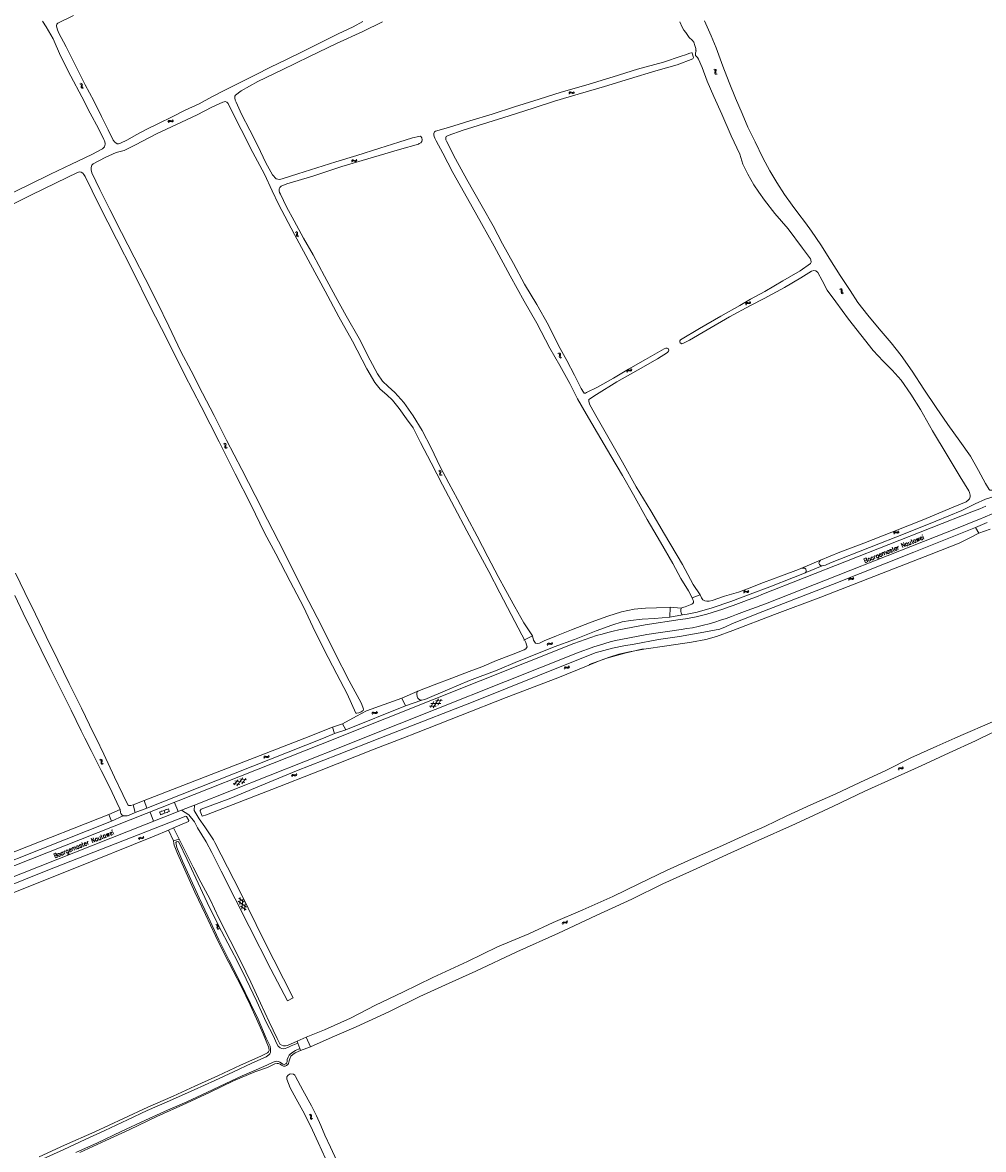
# Model space of a CAD drawing. Header units: metres. Extents: x 189705 to 199106, y 581686 to 588448.
# Tile 329 of 555: x 193495 to 193929, y 586314 to 586824. Entities that reach past the tile are written whole.
import ezdxf

# ---------------------------------------------------------------- set-up
doc = ezdxf.new("R2010")
doc.units = ezdxf.units.M
doc.layers.add('B-WA-OG-GBKN-G', color=7, linetype='Continuous', lineweight=18)
doc.styles.add('Style-STANDARD', font='STANDARD.shx')

msp = doc.modelspace()

# ---------------------------------------------------------------- linework, layer by layer
at = {"layer": 'B-WA-OG-GBKN-G'}
for p, q in [((193807.462, 586802.68), (193807.826, 586802.496)), ((193807.826, 586802.496), (193808.045, 586802.252)), ((193807.951, 586801.53), (193807.828, 586801.141)), ((193807.828, 586801.141), (193807.849, 586800.812)), ((193807.849, 586800.812), (193808.075, 586800.562)), ((193807.919, 586802.873), (193808.284, 586802.692)), ((193808.069, 586801.927), (193807.951, 586801.53)), ((193808.045, 586802.252), (193808.069, 586801.927)), ((193808.075, 586800.562), (193808.441, 586800.379)), ((193808.284, 586802.692), (193808.506, 586802.45)), ((193808.408, 586801.724), (193808.288, 586801.334)), ((193808.288, 586801.334), (193808.308, 586801.006)), ((193808.308, 586801.006), (193808.533, 586800.755)), ((193808.53, 586802.113), (193808.408, 586801.724)), ((193808.506, 586802.45), (193808.53, 586802.113)), ((193808.533, 586800.755), (193808.898, 586800.572)), ((193520.523, 586796.219), (193520.904, 586796.074)), ((193520.904, 586796.074), (193521.148, 586795.854)), ((193520.958, 586796.458), (193521.34, 586796.316)), ((193521.128, 586795.125), (193521.046, 586794.726)), ((193521.046, 586794.726), (193521.101, 586794.401)), ((193521.101, 586794.401), (193521.351, 586794.176)), ((193521.205, 586795.533), (193521.128, 586795.125)), ((193521.148, 586795.854), (193521.205, 586795.533)), ((193521.34, 586796.316), (193521.585, 586796.099)), ((193521.351, 586794.176), (193521.734, 586794.032)), ((193521.563, 586795.366), (193521.483, 586794.966)), ((193521.483, 586794.966), (193521.538, 586794.641)), ((193521.538, 586794.641), (193521.787, 586794.415)), ((193521.644, 586795.765), (193521.563, 586795.366)), ((193521.585, 586796.099), (193521.644, 586795.765)), ((193521.787, 586794.415), (193522.169, 586794.271)), ((193741.793, 586791.965), (193741.999, 586792.317)), ((193741.953, 586791.495), (193742.161, 586791.845)), ((193741.999, 586792.317), (193742.255, 586792.52)), ((193742.161, 586791.845), (193742.42, 586792.047)), ((193742.255, 586792.52), (193742.594, 586792.52)), ((193742.42, 586792.047), (193742.746, 586792.048)), ((193742.594, 586792.52), (193742.973, 586792.372)), ((193742.746, 586792.048), (193743.135, 586791.902)), ((193742.973, 586792.372), (193743.353, 586792.224)), ((193743.135, 586791.902), (193743.514, 586791.752)), ((193743.353, 586792.224), (193743.682, 586792.222)), ((193743.514, 586791.752), (193743.843, 586791.749)), ((193743.682, 586792.222), (193743.948, 586792.428)), ((193743.843, 586791.749), (193744.108, 586791.958)), ((193743.948, 586792.428), (193744.156, 586792.78)), ((193744.108, 586791.958), (193744.316, 586792.31)), ((193560.401, 586778.932), (193560.552, 586779.311)), ((193560.552, 586779.311), (193560.775, 586779.55)), ((193560.629, 586778.491), (193560.783, 586778.869)), ((193560.775, 586779.55), (193561.11, 586779.601)), ((193560.783, 586778.869), (193561.009, 586779.107)), ((193561.009, 586779.107), (193561.331, 586779.157)), ((193561.11, 586779.601), (193561.506, 586779.511)), ((193561.331, 586779.157), (193561.737, 586779.071)), ((193561.506, 586779.511), (193561.905, 586779.421)), ((193561.737, 586779.071), (193562.134, 586778.978)), ((193561.905, 586779.421), (193562.231, 586779.468)), ((193562.134, 586778.978), (193562.46, 586779.025)), ((193562.231, 586779.468), (193562.463, 586779.712)), ((193562.46, 586779.025), (193562.691, 586779.271)), ((193562.463, 586779.712), (193562.616, 586780.091)), ((193562.691, 586779.271), (193562.845, 586779.65)), ((193643.388, 586761.187), (193643.586, 586761.543)), ((193643.558, 586760.721), (193643.759, 586761.075)), ((193643.586, 586761.543), (193643.837, 586761.752)), ((193643.759, 586761.075), (193644.013, 586761.283)), ((193643.837, 586761.752), (193644.176, 586761.76)), ((193644.013, 586761.283), (193644.339, 586761.291)), ((193644.176, 586761.76), (193644.558, 586761.62)), ((193644.339, 586761.291), (193644.731, 586761.155)), ((193644.558, 586761.62), (193644.942, 586761.481)), ((193644.731, 586761.155), (193645.113, 586761.013)), ((193644.942, 586761.481), (193645.271, 586761.486)), ((193645.113, 586761.013), (193645.442, 586761.018)), ((193645.271, 586761.486), (193645.532, 586761.698)), ((193645.442, 586761.018), (193645.703, 586761.232)), ((193645.532, 586761.698), (193645.732, 586762.055)), ((193645.703, 586761.232), (193645.903, 586761.588)), ((193617.929, 586729.062), (193618.317, 586728.936)), ((193618.317, 586728.936), (193618.571, 586728.729)), ((193618.352, 586729.322), (193618.74, 586729.199)), ((193618.588, 586728), (193618.526, 586727.597)), ((193618.526, 586727.597), (193618.596, 586727.275)), ((193618.571, 586728.729), (193618.644, 586728.411)), ((193618.644, 586728.411), (193618.588, 586728)), ((193618.596, 586727.275), (193618.858, 586727.063)), ((193618.74, 586729.199), (193618.996, 586728.995)), ((193618.858, 586727.063), (193619.247, 586726.938)), ((193619.01, 586728.262), (193618.95, 586727.858)), ((193618.95, 586727.858), (193619.021, 586727.537)), ((193618.996, 586728.995), (193619.071, 586728.664)), ((193619.071, 586728.664), (193619.01, 586728.262)), ((193619.021, 586727.537), (193619.281, 586727.323)), ((193619.281, 586727.323), (193619.67, 586727.198)), ((193864.39, 586703.198), (193864.785, 586703.1)), ((193864.785, 586703.1), (193865.054, 586702.911)), ((193864.793, 586703.488), (193865.189, 586703.393)), ((193865.054, 586702.911), (193865.149, 586702.6)), ((193865.122, 586702.186), (193865.088, 586701.779)), ((193865.088, 586701.779), (193865.182, 586701.463)), ((193865.149, 586702.6), (193865.122, 586702.186)), ((193865.182, 586701.463), (193865.458, 586701.27)), ((193865.189, 586703.393), (193865.458, 586703.207)), ((193865.458, 586703.207), (193865.557, 586702.882)), ((193865.458, 586701.27), (193865.855, 586701.173)), ((193865.525, 586702.477), (193865.494, 586702.07)), ((193865.494, 586702.07), (193865.587, 586701.754)), ((193865.557, 586702.882), (193865.525, 586702.477)), ((193865.587, 586701.754), (193865.861, 586701.559)), ((193865.861, 586701.559), (193866.258, 586701.462)), ((193821.749, 586696.469), (193821.865, 586696.859)), ((193821.865, 586696.859), (193822.065, 586697.118)), ((193822.017, 586696.05), (193822.136, 586696.44)), ((193822.065, 586697.118), (193822.394, 586697.2)), ((193822.136, 586696.44), (193822.339, 586696.698)), ((193822.339, 586696.698), (193822.655, 586696.777)), ((193822.394, 586697.2), (193822.797, 586697.146)), ((193822.655, 586696.777), (193823.067, 586696.729)), ((193822.797, 586697.146), (193823.202, 586697.094)), ((193823.067, 586696.729), (193823.471, 586696.674)), ((193823.202, 586697.094), (193823.522, 586697.17)), ((193823.471, 586696.674), (193823.791, 586696.75)), ((193823.522, 586697.17), (193823.731, 586697.434)), ((193823.731, 586697.434), (193823.849, 586697.826)), ((193823.791, 586696.75), (193823.999, 586697.016)), ((193823.999, 586697.016), (193824.117, 586697.408)), ((193736.915, 586674.088), (193737.302, 586673.959)), ((193737.302, 586673.959), (193737.554, 586673.749)), ((193737.341, 586674.345), (193737.728, 586674.218)), ((193737.565, 586673.02), (193737.499, 586672.617)), ((193737.499, 586672.617), (193737.567, 586672.295)), ((193737.554, 586673.749), (193737.625, 586673.431)), ((193737.625, 586673.431), (193737.565, 586673.02)), ((193737.567, 586672.295), (193737.826, 586672.08)), ((193737.728, 586674.218), (193737.981, 586674.011)), ((193737.826, 586672.08), (193738.215, 586671.952)), ((193737.989, 586673.278), (193737.926, 586672.875)), ((193737.926, 586672.875), (193737.994, 586672.553)), ((193737.981, 586674.011), (193738.054, 586673.68)), ((193738.054, 586673.68), (193737.989, 586673.278)), ((193737.994, 586672.553), (193738.252, 586672.337)), ((193738.252, 586672.337), (193738.64, 586672.209)), ((193767.958, 586665.981), (193768.085, 586666.368)), ((193768.085, 586666.368), (193768.292, 586666.621)), ((193768.214, 586665.555), (193768.343, 586665.941)), ((193768.292, 586666.621), (193768.623, 586666.693)), ((193768.343, 586665.941), (193768.553, 586666.194)), ((193768.553, 586666.194), (193768.872, 586666.264)), ((193768.623, 586666.693), (193769.024, 586666.628)), ((193768.872, 586666.264), (193769.282, 586666.204)), ((193769.024, 586666.628), (193769.428, 586666.565)), ((193769.282, 586666.204), (193769.685, 586666.137)), ((193769.428, 586666.565), (193769.75, 586666.632)), ((193769.685, 586666.137), (193770.007, 586666.205)), ((193769.75, 586666.632), (193769.966, 586666.89)), ((193769.966, 586666.89), (193770.095, 586667.278)), ((193770.007, 586666.205), (193770.222, 586666.464)), ((193770.222, 586666.464), (193770.351, 586666.853)), ((193585.54, 586633.281), (193585.926, 586633.151)), ((193585.926, 586633.151), (193586.178, 586632.941)), ((193585.966, 586633.537), (193586.353, 586633.41)), ((193586.187, 586632.212), (193586.12, 586631.809)), ((193586.12, 586631.809), (193586.187, 586631.487)), ((193586.178, 586632.941), (193586.248, 586632.622)), ((193586.248, 586632.622), (193586.187, 586632.212)), ((193586.187, 586631.487), (193586.446, 586631.272)), ((193586.353, 586633.41), (193586.606, 586633.202)), ((193586.446, 586631.272), (193586.834, 586631.143)), ((193586.612, 586632.469), (193586.548, 586632.066)), ((193586.548, 586632.066), (193586.615, 586631.744)), ((193586.606, 586633.202), (193586.677, 586632.871)), ((193586.677, 586632.871), (193586.612, 586632.469)), ((193586.615, 586631.744), (193586.872, 586631.527)), ((193586.872, 586631.527), (193587.26, 586631.398)), ((193682.864, 586621.065), (193683.24, 586620.908)), ((193683.24, 586620.908), (193683.477, 586620.681)), ((193683.307, 586621.29), (193683.684, 586621.136)), ((193683.435, 586619.953), (193683.34, 586619.556)), ((193683.34, 586619.556), (193683.384, 586619.23)), ((193683.524, 586620.358), (193683.435, 586619.953)), ((193683.477, 586620.681), (193683.524, 586620.358)), ((193683.684, 586621.136), (193683.922, 586620.911)), ((193683.877, 586620.18), (193683.784, 586619.782)), ((193683.784, 586619.782), (193683.828, 586619.456)), ((193683.97, 586620.576), (193683.877, 586620.18)), ((193683.922, 586620.911), (193683.97, 586620.576)), ((193683.384, 586619.23), (193683.627, 586618.997)), ((193683.627, 586618.997), (193684.005, 586618.841)), ((193683.828, 586619.456), (193684.07, 586619.222)), ((193684.07, 586619.222), (193684.448, 586619.066)), ((193888.792, 586592.801), (193888.956, 586593.174)), ((193888.956, 586593.174), (193889.187, 586593.406)), ((193889.006, 586592.353), (193889.172, 586592.724)), ((193889.172, 586592.724), (193889.406, 586592.955)), ((193889.187, 586593.406), (193889.523, 586593.445)), ((193889.406, 586592.955), (193889.73, 586592.994)), ((193889.523, 586593.445), (193889.917, 586593.342)), ((193889.73, 586592.994), (193890.132, 586592.894)), ((193889.917, 586593.342), (193890.312, 586593.239)), ((193890.132, 586592.894), (193890.526, 586592.789)), ((193890.312, 586593.239), (193890.639, 586593.275)), ((193890.526, 586592.789), (193890.854, 586592.824)), ((193890.639, 586593.275), (193890.879, 586593.51)), ((193890.854, 586592.824), (193891.093, 586593.062)), ((193890.879, 586593.51), (193891.045, 586593.884)), ((193891.093, 586593.062), (193891.259, 586593.436)), ((193868.399, 586571.807), (193868.563, 586572.18)), ((193868.563, 586572.18), (193868.794, 586572.411)), ((193868.611, 586571.358), (193868.779, 586571.73)), ((193868.779, 586571.73), (193869.012, 586571.96)), ((193868.794, 586572.411), (193869.131, 586572.45)), ((193869.012, 586571.96), (193869.336, 586571.999)), ((193869.131, 586572.45), (193869.524, 586572.346)), ((193869.336, 586571.999), (193869.739, 586571.898)), ((193869.524, 586572.346), (193869.919, 586572.243)), ((193869.739, 586571.898), (193870.133, 586571.792)), ((193869.919, 586572.243), (193870.246, 586572.278)), ((193870.133, 586571.792), (193870.46, 586571.828)), ((193870.246, 586572.278), (193870.487, 586572.514)), ((193870.46, 586571.828), (193870.7, 586572.065)), ((193870.487, 586572.514), (193870.653, 586572.887)), ((193870.7, 586572.065), (193870.866, 586572.438)), ((193820.82, 586566.022), (193821, 586566.388)), ((193821, 586566.388), (193821.24, 586566.61)), ((193821.014, 586565.565), (193821.196, 586565.929)), ((193821.196, 586565.929), (193821.439, 586566.15)), ((193821.24, 586566.61), (193821.578, 586566.635)), ((193821.439, 586566.15), (193821.765, 586566.175)), ((193821.578, 586566.635), (193821.967, 586566.514)), ((193821.765, 586566.175), (193822.163, 586566.058)), ((193821.967, 586566.514), (193822.357, 586566.394)), ((193822.163, 586566.058), (193822.552, 586565.935)), ((193822.357, 586566.394), (193822.686, 586566.416)), ((193822.552, 586565.935), (193822.88, 586565.957)), ((193822.686, 586566.416), (193822.936, 586566.641)), ((193822.88, 586565.957), (193823.13, 586566.184)), ((193822.936, 586566.641), (193823.117, 586567.007)), ((193823.13, 586566.184), (193823.311, 586566.55)), ((193732.403, 586543.003), (193732.74, 586543.033)), ((193732.74, 586543.033), (193733.13, 586542.918)), ((193733.85, 586542.83), (193734.097, 586543.058)), ((193734.097, 586543.058), (193734.274, 586543.427)), ((193731.99, 586542.41), (193732.165, 586542.778)), ((193732.165, 586542.778), (193732.403, 586543.003)), ((193732.191, 586541.955), (193732.368, 586542.322)), ((193732.368, 586542.322), (193732.608, 586542.546)), ((193732.608, 586542.546), (193732.933, 586542.575)), ((193732.933, 586542.575), (193733.333, 586542.464)), ((193733.13, 586542.918), (193733.522, 586542.803)), ((193733.333, 586542.464), (193733.723, 586542.347)), ((193733.522, 586542.803), (193733.85, 586542.83)), ((193733.723, 586542.347), (193734.052, 586542.373)), ((193734.052, 586542.373), (193734.298, 586542.604)), ((193734.298, 586542.604), (193734.474, 586542.972)), ((193739.641, 586531.647), (193739.809, 586532.018)), ((193739.809, 586532.018), (193740.043, 586532.247)), ((193739.849, 586531.196), (193740.02, 586531.566)), ((193740.02, 586531.566), (193740.256, 586531.794)), ((193740.043, 586532.247), (193740.38, 586532.283)), ((193740.256, 586531.794), (193740.58, 586531.829)), ((193740.38, 586532.283), (193740.772, 586532.175)), ((193740.58, 586531.829), (193740.982, 586531.725)), ((193740.772, 586532.175), (193741.166, 586532.068)), ((193740.982, 586531.725), (193741.375, 586531.615)), ((193741.166, 586532.068), (193741.493, 586532.099)), ((193741.375, 586531.615), (193741.702, 586531.647)), ((193741.493, 586532.099), (193741.736, 586532.332)), ((193741.702, 586531.647), (193741.945, 586531.881)), ((193741.736, 586532.332), (193741.906, 586532.704)), ((193741.945, 586531.881), (193742.115, 586532.253)), ((193680.488, 586513.753), (193682.784, 586517.736)), ((193682.585, 586514.965), (193684.109, 586517.608)), ((193681.835, 586514.532), (193678.785, 586514.53)), ((193679.162, 586513.879), (193680.685, 586516.522)), ((193683.935, 586515.746), (193679.339, 586515.743)), ((193684.486, 586516.957), (193681.433, 586516.954)), ((193652.714, 586511.091), (193652.878, 586511.464)), ((193652.878, 586511.464), (193653.109, 586511.695)), ((193652.926, 586510.642), (193653.094, 586511.014)), ((193653.094, 586511.014), (193653.327, 586511.244)), ((193653.109, 586511.695), (193653.446, 586511.734)), ((193653.327, 586511.244), (193653.651, 586511.283)), ((193653.446, 586511.734), (193653.839, 586511.63)), ((193653.651, 586511.283), (193654.054, 586511.182)), ((193653.839, 586511.63), (193654.234, 586511.527)), ((193654.054, 586511.182), (193654.448, 586511.076)), ((193654.234, 586511.527), (193654.561, 586511.562)), ((193654.448, 586511.076), (193654.775, 586511.112)), ((193654.561, 586511.562), (193654.802, 586511.798)), ((193654.775, 586511.112), (193655.015, 586511.349)), ((193654.802, 586511.798), (193654.968, 586512.171)), ((193655.015, 586511.349), (193655.181, 586511.722)), ((193605.822, 586491.868), (193606.006, 586492.233)), ((193529.471, 586490.22), (193529.861, 586490.102)), ((193529.861, 586490.102), (193530.119, 586489.899)), ((193529.888, 586490.488), (193530.279, 586490.373)), ((193530.151, 586489.171), (193530.096, 586488.767)), ((193530.096, 586488.767), (193530.173, 586488.447)), ((193530.119, 586489.899), (193530.199, 586489.583)), ((193530.199, 586489.583), (193530.151, 586489.171)), ((193530.173, 586488.447), (193530.439, 586488.239)), ((193530.279, 586490.373), (193530.538, 586490.173)), ((193530.439, 586488.239), (193530.831, 586488.122)), ((193530.567, 586489.441), (193530.516, 586489.036)), ((193530.516, 586489.036), (193530.593, 586488.716)), ((193530.538, 586490.173), (193530.62, 586489.845)), ((193530.62, 586489.845), (193530.567, 586489.441)), ((193530.593, 586488.716), (193530.857, 586488.508)), ((193530.857, 586488.508), (193531.248, 586488.391)), ((193603.704, 586491.257), (193603.885, 586491.622)), ((193603.885, 586491.622), (193604.127, 586491.843)), ((193603.896, 586490.799), (193604.08, 586491.163)), ((193604.08, 586491.163), (193604.324, 586491.382)), ((193604.127, 586491.843), (193604.465, 586491.867)), ((193604.324, 586491.382), (193604.649, 586491.406)), ((193604.465, 586491.867), (193604.853, 586491.745)), ((193604.649, 586491.406), (193605.047, 586491.287)), ((193604.853, 586491.745), (193605.243, 586491.623)), ((193605.047, 586491.287), (193605.436, 586491.163)), ((193605.243, 586491.623), (193605.571, 586491.643)), ((193605.436, 586491.163), (193605.764, 586491.184)), ((193605.571, 586491.643), (193605.822, 586491.868)), ((193605.764, 586491.184), (193606.015, 586491.409)), ((193606.015, 586491.409), (193606.198, 586491.775)), ((193892.881, 586486.801), (193893.015, 586487.187)), ((193591.511, 586478.47), (193594.341, 586482.093)), ((193616.234, 586482.936), (193616.406, 586483.305)), ((193616.406, 586483.305), (193616.643, 586483.531)), ((193616.436, 586482.482), (193616.612, 586482.85)), ((193616.612, 586482.85), (193616.851, 586483.075)), ((193616.643, 586483.531), (193616.98, 586483.563)), ((193616.851, 586483.075), (193617.175, 586483.106)), ((193616.98, 586483.563), (193617.371, 586483.45)), ((193617.175, 586483.106), (193617.576, 586482.997)), ((193617.371, 586483.45), (193617.764, 586483.337)), ((193617.576, 586482.997), (193617.967, 586482.882)), ((193617.764, 586483.337), (193618.091, 586483.365)), ((193617.967, 586482.882), (193618.295, 586482.91)), ((193618.091, 586483.365), (193618.337, 586483.595)), ((193618.295, 586482.91), (193618.54, 586483.142)), ((193618.337, 586483.595), (193618.512, 586483.965)), ((193618.54, 586483.142), (193618.715, 586483.512)), ((193890.862, 586485.917), (193890.993, 586486.302)), ((193890.993, 586486.302), (193891.204, 586486.553)), ((193891.112, 586485.488), (193891.247, 586485.872)), ((193891.204, 586486.553), (193891.536, 586486.621)), ((193891.247, 586485.872), (193891.46, 586486.122)), ((193891.46, 586486.122), (193891.779, 586486.188)), ((193891.536, 586486.621), (193891.936, 586486.551)), ((193891.779, 586486.188), (193892.189, 586486.123)), ((193891.936, 586486.551), (193892.339, 586486.482)), ((193892.189, 586486.123), (193892.591, 586486.052)), ((193892.339, 586486.482), (193892.662, 586486.545)), ((193892.591, 586486.052), (193892.914, 586486.115)), ((193892.662, 586486.545), (193892.881, 586486.801)), ((193892.914, 586486.115), (193893.132, 586486.372)), ((193893.132, 586486.372), (193893.265, 586486.758)), ((193592.954, 586479.053), (193589.933, 586479.478)), ((193590.216, 586478.78), (193592.093, 586481.184)), ((193595.203, 586479.962), (193590.652, 586480.601)), ((193595.918, 586481.084), (193592.894, 586481.508)), ((193593.757, 586479.377), (193595.636, 586481.781)), ((193560.755, 586468.034), (193556.449, 586466.415)), ((193561.177, 586466.911), (193556.872, 586465.291)), ((193557.619, 586466.855), (193557.514, 586467.135)), ((193559.025, 586466.101), (193558.602, 586467.224)), ((193559.583, 586467.593), (193559.478, 586467.874)), ((193560.205, 586466.224), (193560.099, 586466.505)), ((193560.99, 586466.84), (193560.568, 586467.963)), ((193557.059, 586465.362), (193556.637, 586466.485)), ((193558.054, 586465.415), (193557.948, 586465.696)), ((193547.068, 586454.424), (193547.214, 586454.804)), ((193547.214, 586454.804), (193547.434, 586455.046)), ((193547.302, 586453.986), (193547.451, 586454.365)), ((193547.434, 586455.046), (193547.769, 586455.101)), ((193547.451, 586454.365), (193547.674, 586454.606)), ((193547.674, 586454.606), (193547.995, 586454.659)), ((193547.769, 586455.101), (193548.166, 586455.016)), ((193547.995, 586454.659), (193548.402, 586454.578)), ((193548.166, 586455.016), (193548.566, 586454.931)), ((193548.402, 586454.578), (193548.801, 586454.491)), ((193548.566, 586454.931), (193548.891, 586454.982)), ((193548.801, 586454.491), (193549.126, 586454.542)), ((193548.891, 586454.982), (193549.12, 586455.228)), ((193549.12, 586455.228), (193549.269, 586455.609)), ((193549.126, 586454.542), (193549.354, 586454.79)), ((193549.354, 586454.79), (193549.503, 586455.171)), ((193592.193, 586426.166), (193595.968, 586423.542)), ((193592.43, 586427.477), (193594.935, 586425.736)), ((193592.856, 586424.758), (193593.112, 586427.798)), ((193593.888, 586422.563), (193594.273, 586427.143)), ((193593.224, 586423.975), (193595.728, 586422.232)), ((193595.048, 586421.912), (193595.303, 586424.955)), ((193582.021, 586415.598), (193582.401, 586415.45)), ((193582.458, 586415.834), (193582.838, 586415.689)), ((193582.838, 586415.689), (193583.082, 586415.471)), ((193738.865, 586416.13), (193739.003, 586416.514)), ((193739.003, 586416.514), (193739.217, 586416.761)), ((193739.11, 586415.698), (193739.25, 586416.081)), ((193739.217, 586416.761), (193739.549, 586416.825)), ((193739.25, 586416.081), (193739.466, 586416.327)), ((193739.466, 586416.327), (193739.787, 586416.389)), ((193739.549, 586416.825), (193739.949, 586416.749)), ((193739.787, 586416.389), (193740.195, 586416.317)), ((193739.949, 586416.749), (193740.351, 586416.674)), ((193740.195, 586416.317), (193740.596, 586416.24)), ((193740.351, 586416.674), (193740.674, 586416.733)), ((193740.596, 586416.24), (193740.92, 586416.299)), ((193740.674, 586416.733), (193740.898, 586416.985)), ((193740.898, 586416.985), (193741.037, 586417.369)), ((193740.92, 586416.299), (193741.142, 586416.552)), ((193741.142, 586416.552), (193741.281, 586416.937)), ((193582.401, 586415.45), (193582.643, 586415.229)), ((193582.619, 586414.5), (193582.534, 586414.101)), ((193582.534, 586414.101), (193582.587, 586413.776)), ((193582.587, 586413.776), (193582.836, 586413.55)), ((193582.698, 586414.908), (193582.619, 586414.5)), ((193582.643, 586415.229), (193582.698, 586414.908)), ((193582.836, 586413.55), (193583.218, 586413.403)), ((193583.055, 586414.739), (193582.973, 586414.339)), ((193582.973, 586414.339), (193583.026, 586414.014)), ((193583.026, 586414.014), (193583.273, 586413.786)), ((193583.139, 586415.137), (193583.055, 586414.739)), ((193583.082, 586415.471), (193583.139, 586415.137)), ((193583.273, 586413.786), (193583.655, 586413.64)), ((193624.282, 586329.552), (193624.665, 586329.413)), ((193624.665, 586329.413), (193624.912, 586329.197)), ((193624.713, 586329.798), (193625.097, 586329.662)), ((193624.974, 586328.877), (193624.904, 586328.468)), ((193624.912, 586329.197), (193624.974, 586328.877)), ((193625.097, 586329.662), (193625.345, 586329.448)), ((193625.409, 586329.116), (193625.335, 586328.716)), ((193625.345, 586329.448), (193625.409, 586329.116)), ((193624.904, 586328.468), (193624.828, 586328.067)), ((193624.828, 586328.067), (193624.888, 586327.744)), ((193624.888, 586327.744), (193625.142, 586327.522)), ((193625.142, 586327.522), (193625.527, 586327.384)), ((193625.335, 586328.716), (193625.262, 586328.314)), ((193625.262, 586328.314), (193625.321, 586327.99)), ((193625.321, 586327.99), (193625.574, 586327.768)), ((193625.574, 586327.768), (193625.959, 586327.63))]:
    msp.add_line(p, q, dxfattribs=at)
at = {"layer": 'B-WA-OG-GBKN-G', "flags": 128}
for points in [[(193487.446, 586745.593), (193497.711, 586750.566), (193507.2, 586755.283), (193516.747, 586759.798), (193525.975, 586764.217), (193530.723, 586766.751), (193531.37, 586767.301), (193531.717, 586767.722), (193531.93, 586768.801), (193531.914, 586769.367), (193531.704, 586770.318), (193531.388, 586770.964), (193528.939, 586775.914), (193525.128, 586782.946), (193521.35, 586790.238), (193516.484, 586799.728), (193511.72, 586808.879), (193508.406, 586816.495), (193505.224, 586821.949), (193503.584, 586824.514)], [(193517.611, 586827.062), (193510.6, 586823.68), (193510.058, 586823.188), (193509.963, 586822.473), (193510.236, 586821.034), (193510.827, 586819.469), (193514.355, 586812.933), (193518.556, 586804.474), (193522.919, 586795.715), (193526.82, 586788.501), (193530.345, 586781.366), (193533.322, 586775.366), (193535.648, 586770.709), (193536.366, 586769.84)], [(193536.366, 586769.84), (193536.852, 586769.474), (193537.462, 586769.074), (193537.957, 586769.078), (193538.869, 586769.34), (193541.816, 586770.731), (193546.279, 586773.267), (193550.583, 586775.452), (193556.394, 586778.358), (193562.01, 586781.096), (193568.121, 586784.19), (193574.492, 586787.191), (193580.31, 586790.273), (193586.448, 586793.464), (193593.107, 586796.855), (193600.072, 586800.237), (193606.849, 586803.737), (193614.081, 586807.17), (193621.118, 586810.721), (193629.01, 586814.652), (193637.482, 586818.86), (193644.211, 586822.016), (193648.569, 586824.356)], [(193657.547, 586824.261), (193648.652, 586819.906), (193636.647, 586814.368), (193624.42, 586808.571), (193612.035, 586802.463), (193601.105, 586797.193), (193593.473, 586793.04), (193590.978, 586791.107), (193590.677, 586790.666), (193590.64, 586789.788), (193590.843, 586788.791), (193591.229, 586787.898), (193593.721, 586782.525), (193597.46, 586775.265), (193600.991, 586768.065), (193604.65, 586760.39), (193607.656, 586755.001), (193609.397, 586753.132), (193610.079, 586752.953)], [(193799.176, 586809.035), (193799.087, 586809.503), (193799.201, 586810.186), (193799.407, 586811.063), (193799.375, 586811.207), (193799.262, 586812.118), (193798.814, 586813.565), (193798.424, 586815.05), (193797.635, 586816.01), (193796.261, 586817.181), (193795.615, 586818.121), (193794.756, 586819.479), (193793.805, 586820.544), (193793.135, 586821.901), (193792.119, 586824.3)], [(193803.194, 586824.702), (193806.187, 586817.843), (193808.484, 586812.497), (193811.547, 586804.154), (193814.459, 586796.762), (193817.281, 586789.741), (193820.286, 586782.687), (193822.905, 586776.617), (193826.093, 586769.88), (193829.558, 586762.681), (193832.842, 586756.829), (193835.928, 586751.467), (193839.397, 586746.012), (193842.882, 586741.297), (193845.405, 586737.84), (193848.923, 586733.209), (193851.685, 586729.426), (193855.859, 586723.358), (193859.998, 586716.758), (193864.659, 586709.461), (193869.213, 586702.586), (193872.643, 586697.223), (193877.084, 586691.504), (193882.225, 586685.283), (193887.65, 586678.872), (193892.227, 586673.166), (193897.189, 586666.062), (193902.555, 586658.009), (193908.12, 586649.598), (193913.345, 586641.961), (193918.72, 586634.363), (193923.676, 586627.655)], [(193797.669, 586563.466), (193795.941, 586566.734), (193792.518, 586572.194), (193788.934, 586579.049), (193783.3, 586588.731), (193777.331, 586598.955), (193771.133, 586610.137), (193766.054, 586618.873), (193760.775, 586627.819), (193754.806, 586638.108), (193749.597, 586646.76), (193745.766, 586653.597), (193742.234, 586660.576), (193737.712, 586668.744), (193733.201, 586676.475), (193727.329, 586687.785), (193721.548, 586697.872), (193715.214, 586709.34), (193708.102, 586722.732), (193702.243, 586732.968), (193695.921, 586744.268), (193689.264, 586756.089), (193684.732, 586764.777), (193681.805, 586770.426), (193681.231, 586771.554), (193680.916, 586772.278), (193680.764, 586773.17), (193680.767, 586773.664), (193681.017, 586774.392), (193681.416, 586774.696), (193687.371, 586776.482), (193697.086, 586779.409), (193707.166, 586782.503), (193717.221, 586785.708), (193728.428, 586789.245), (193738.385, 586792.438), (193749.507, 586795.644), (193761.887, 586799.338), (193772.977, 586802.753), (193784.625, 586805.976), (193792.596, 586808.748), (193794.648, 586809.35), (193796.545, 586810.037), (193797.294, 586810.229), (193797.593, 586810.162), (193797.773, 586809.667), (193798.165, 586808.624), (193798.26, 586808.064), (193797.951, 586807.506), (193790.905, 586804.787)], [(193868.437, 586689.711), (193862.667, 586697.447), (193858.736, 586702.768), (193856.451, 586707.133), (193854.461, 586710.809), (193853.652, 586711.488), (193852.744, 586711.661), (193851.581, 586711.367), (193846.797, 586708.428), (193839.365, 586703.968), (193830.295, 586699.009), (193824.051, 586695.832), (193814.534, 586690.66), (193804.401, 586684.795), (193796.409, 586680.175), (193793.421, 586678.563), (193792.953, 586678.545), (193792.271, 586678.913), (193792.065, 586679.291), (193792.094, 586679.857), (193792.33, 586680.285), (193800.943, 586685.41), (193810.632, 586691.024), (193819.276, 586695.914), (193824.091, 586698.695), (193830.533, 586702.192), (193838.667, 586706.948), (193846.516, 586711.523), (193851.164, 586714.787), (193851.453, 586715.48), (193851.353, 586716.448), (193851.155, 586716.988), (193847.527, 586721.865), (193841.08, 586730.533), (193835.099, 586737.485), (193830.341, 586743.504), (193827.844, 586747.139), (193825.504, 586750.397), (193822.874, 586755.348), (193820.547, 586759.842), (193819.189, 586764.338), (193815.358, 586772.684), (193811.084, 586782.38), (193807.389, 586790.465), (193804.416, 586797.422), (193802.162, 586803.594), (193800.508, 586807.304), (193799.985, 586808.068), (193799.454, 586808.695), (193799.176, 586809.035)], [(193790.905, 586804.787), (193781.223, 586802.062), (193769.352, 586798.502), (193758.007, 586794.913), (193746.091, 586791.516), (193735.392, 586788.301), (193725.65, 586785.218), (193714.827, 586781.711), (193705.17, 586778.719), (193694.066, 586775.168), (193687.21, 586772.749), (193686.33, 586772.356), (193686.093, 586771.928), (193686.205, 586770.821), (193686.475, 586770.208), (193690.536, 586762.231), (193695.605, 586752.871), (193702.612, 586740.612), (193707.521, 586731.954), (193711.861, 586723.735), (193716.802, 586714.85), (193721.689, 586705.562), (193727.266, 586696.335), (193732.64, 586686.927), (193737.144, 586677.803), (193740.859, 586671.006), (193744.425, 586664.378), (193747.467, 586658.326), (193748.473, 586656.538), (193748.83, 586656.211), (193749.337, 586656.209), (193749.767, 586656.389), (193754.75, 586658.909), (193762.056, 586662.901), (193768.895, 586666.967), (193776.497, 586671.416), (193782.884, 586675.022), (193785.023, 586676.15), (193785.799, 586676.472), (193786.339, 586676.463), (193786.813, 586676.324), (193787.077, 586675.678), (193786.97, 586675.21), (193786.493, 586674.608), (193781.989, 586671.682), (193773.195, 586666.74), (193763.611, 586661.224), (193754.332, 586655.608), (193750.937, 586653.275), (193750.855, 586652.495)], [(193721.755, 586544.483), (193720.609, 586546.691), (193715.742, 586556.025), (193710.635, 586565.724), (193705.646, 586575.449), (193700.861, 586584.321), (193695.657, 586593.91), (193690.119, 586604.379), (193684.618, 586614.705), (193679.552, 586624.56), (193674.697, 586633.751), (193671.3, 586640.469), (193668.418, 586644.601), (193665.051, 586649.25), (193661.985, 586652.941), (193659.453, 586655.399), (193656.427, 586657.951), (193653.969, 586660.93), (193650.401, 586667.161), (193643.863, 586679.645), (193637.651, 586690.775), (193631.565, 586702.3), (193624.916, 586714.506), (193617.602, 586728.015), (193610.401, 586741.642), (193607.535, 586747.745), (193604.129, 586755.302), (193598.822, 586765.107), (193593.543, 586775.438), (193590.108, 586782.293), (193587.595, 586787.328), (193587.045, 586787.929), (193586.259, 586788.193), (193585.751, 586788.104), (193585.23, 586787.918), (193580.306, 586785.554), (193573.569, 586782.164), (193564.283, 586777.758), (193555.186, 586773.534), (193545.625, 586768.642), (193540.537, 586766.064), (193536.915, 586765.099), (193532.037, 586762.767), (193526.48, 586759.931), (193525.898, 586759.309), (193525.614, 586758.36), (193525.647, 586757.183), (193525.999, 586755.867), (193529.476, 586748.348), (193534.117, 586739.289)], [(193610.079, 586752.953), (193610.834, 586752.943), (193612.058, 586753.113), (193619.2, 586755.447), (193627.704, 586758.177), (193636.435, 586760.933), (193645.799, 586763.809), (193656.251, 586767.129), (193664.923, 586769.794), (193671.12, 586771.69), (193673.947, 586772.36), (193674.513, 586772.442), (193674.974, 586772.179), (193675.284, 586771.787), (193675.423, 586770.856), (193675.218, 586770.09), (193674.824, 586769.454), (193674.107, 586769.106), (193673.839, 586768.938), (193665.245, 586766.403), (193653.446, 586762.927), (193639.151, 586758.688), (193625.897, 586754.458), (193614.155, 586750.878), (193611.638, 586749.79), (193611.07, 586749.259), (193610.748, 586748.617), (193610.712, 586747.817), (193610.935, 586746.976), (193611.335, 586746.213), (193614.066, 586740.559), (193617.504, 586734.186), (193621.734, 586726.338), (193626.044, 586718.751), (193631.28, 586709.116), (193636.181, 586699.873), (193641.038, 586691.112), (193646.87, 586680.934), (193651.857, 586671.051), (193655.191, 586664.854), (193657.42, 586661.642), (193660.076, 586659.118), (193663.101, 586656.423), (193667.068, 586651.921), (193671.417, 586645.829), (193675.406, 586639.245), (193679.506, 586631.353), (193683.662, 586622.868), (193687.556, 586615.348), (193691.406, 586608.225)], [(193521.12, 586756.137), (193520.347, 586756.304), (193519.513, 586756.106), (193509.802, 586751.345), (193498.383, 586745.817), (193486.311, 586739.818), (193473.907, 586733.684), (193462.849, 586728.942), (193457.055, 586726.413), (193444.87, 586721.087), (193434.564, 586716.373), (193425.784, 586711.988), (193425.026, 586711.384), (193424.849, 586710.811), (193424.981, 586709.5), (193425.278, 586708.47), (193425.575, 586707.589), (193426.69, 586705.624)], [(193534.117, 586739.289), (193539.331, 586728.958), (193545.145, 586717.648), (193550.037, 586708.067), (193555.568, 586697.396), (193560.824, 586686.427), (193566.274, 586674.963), (193570.838, 586666.209), (193576.053, 586656.125), (193581.248, 586646.009), (193586.829, 586634.889), (193593.76, 586621.616), (193599.786, 586609.856), (193605.498, 586598.846), (193612.839, 586584.451), (193619.496, 586571.036), (193624.143, 586561.911), (193629.68, 586551.195), (193635.918, 586538.601), (193642.343, 586525.876), (193647.832, 586515.96), (193648.656, 586514.05), (193648.873, 586513.073), (193648.662, 586512.534), (193647.774, 586511.927), (193646.776, 586511.476), (193645.917, 586511.272), (193645.487, 586511.32), (193641.541, 586520.064), (193636.756, 586528.987), (193630.994, 586540.323), (193625.955, 586550.451), (193621.658, 586559.379), (193615.761, 586570.956), (193609.224, 586583.46), (193604.13, 586592.984), (193597.867, 586605.74), (193590.797, 586619.697), (193583.527, 586634.105), (193575.419, 586650.058), (193567.896, 586664.636), (193559.976, 586680.374), (193552.222, 586695.649), (193544.412, 586711.34), (193537.078, 586725.839), (193529.247, 586741.316), (193522.881, 586754.268), (193522.254, 586755.071), (193521.814, 586755.698), (193521.12, 586756.137)], [(193855.69, 586580.516), (193864.515, 586584.133), (193875.269, 586588.3), (193888.065, 586593.191), (193902.527, 586598.99), (193915.039, 586604.175), (193921.626, 586606.905), (193922.584, 586607.686), (193923.204, 586608.391), (193923.48, 586609.227), (193923.444, 586609.974), (193923.151, 586611.176), (193922.875, 586611.885), (193918.897, 586618.212), (193913.032, 586628.078), (193906.478, 586639.051), (193901.048, 586648.83), (193896.592, 586655.724), (193892.212, 586662.065), (193888.22, 586666.62), (193884.083, 586670.663), (193879.598, 586675.414), (193874.021, 586682.54), (193868.437, 586689.711)], [(193750.855, 586652.495), (193750.969, 586651.792), (193751.284, 586650.892), (193754.6, 586645.053), (193760.032, 586635.483), (193766.09, 586624.874), (193772.296, 586613.738), (193778.874, 586602.919), (193785.134, 586592.303), (193793.246, 586578.614), (193798.128, 586569.573), (193801.333, 586564.938)], [(193923.676, 586627.655), (193927.303, 586621.194), (193930.439, 586615.247), (193932.024, 586612.566), (193932.419, 586612.253), (193933.451, 586612.294), (193934.594, 586612.509), (193935.77, 586612.699)], [(193935.954, 586610.167), (193935.296, 586609.709), (193930.337, 586608.185), (193925.726, 586606.108), (193919.708, 586603.07), (193907.944, 586598.272), (193893.983, 586592.704), (193877.889, 586586.224), (193860.248, 586579.276), (193857.992, 586578.293), (193856.413, 586577.969)], [(193691.406, 586608.225), (193695.648, 586600.149), (193700.284, 586591.357), (193705.229, 586582.081), (193709.793, 586573.217), (193713.347, 586566.798), (193717.437, 586559.419), (193721.429, 586552.12), (193725.409, 586546.329)], [(193924.943, 586602.8), (193927.798, 586603.865), (193930.613, 586605.031)], [(193829.198, 586564.98), (193924.943, 586602.8)], [(193925.447, 586598.22), (193927.424, 586599.025), (193935.96, 586602.641)], [(193830.847, 586560.84), (193918.751, 586595.495), (193925.447, 586598.22)], [(193861.185, 586569.563), (193897.953, 586584.14), (193925.883, 586595.411)], [(193931.222, 586597.581), (193925.883, 586595.411)], [(193925.883, 586595.411), (193927.331, 586592.798)], [(193932.524, 586594.661), (193927.331, 586592.798)], [(193927.331, 586592.798), (193923.007, 586590.45), (193918.426, 586588.231), (193905.844, 586583.347), (193886.005, 586575.603), (193855.875, 586563.874), (193834.957, 586556.033), (193816.027, 586548.772), (193808.631, 586545.965), (193803.863, 586544.675), (193797.364, 586543.445), (193786.127, 586541.749), (193775.7, 586540.229), (193769.339, 586539.053), (193764.489, 586537.956), (193760.283, 586536.623), (193756.008, 586535.084), (193749.862, 586532.507), (193736.857, 586527.329), (193713.459, 586518.419), (193692.755, 586510.243), (193672.848, 586502.338), (193666.743, 586500)], [(193855.69, 586580.516), (193846.862, 586576.792)], [(193856.413, 586577.969), (193855.92, 586578.016), (193855.267, 586578.571), (193855.036, 586579.26), (193855.208, 586579.967), (193855.69, 586580.516)], [(193491.443, 586574.609), (193495.65, 586565.863), (193500.431, 586556.185), (193505.268, 586546.005), (193510.565, 586535.29), (193515.706, 586524.784), (193521.254, 586513.547), (193526.711, 586502.291), (193527.814, 586500)], [(193848.86, 586574.804), (193848.463, 586574.643), (193843.541, 586572.684), (193832.831, 586568.537), (193823.891, 586565.155), (193815.118, 586561.859), (193806.743, 586558.972), (193799.915, 586557.059), (193795.421, 586556.085), (193794.328, 586555.922), (193793.273, 586555.822)], [(193801.333, 586564.938), (193801.879, 586563.445), (193802.538, 586562.642), (193803.369, 586562.137), (193804.298, 586561.989), (193805.405, 586562.03), (193806.648, 586562.232), (193812.286, 586564.215), (193818.606, 586566.137), (193823.462, 586567.916), (193829.996, 586570.387), (193838.033, 586573.487), (193845.705, 586576.388), (193846.862, 586576.792)], [(193846.862, 586576.792), (193847.98, 586576.963), (193848.564, 586576.928), (193849.055, 586576.504), (193849.306, 586575.892), (193849.238, 586575.302), (193848.86, 586574.804)], [(193848.86, 586574.804), (193856.413, 586577.969)], [(193656.345, 586500), (193665.176, 586503.474), (193698.555, 586516.473), (193727.838, 586528.221), (193753.775, 586538.568), (193761.558, 586540.704), (193766.695, 586541.802), (193771.366, 586542.569), (193782.371, 586544.629), (193791.863, 586546.012), (193803, 586547.906), (193810.166, 586549.397), (193812.777, 586550.369), (193815.889, 586551.905), (193820.879, 586553.884), (193829.679, 586557.33), (193861.185, 586569.563)], [(193522.785, 586500), (193521.127, 586503.3), (193516.52, 586512.659), (193511.668, 586522.572), (193506.937, 586531.911), (193502.988, 586540.018), (193498.781, 586548.613), (193494.915, 586556.576), (193491.05, 586564.584)], [(193792.734, 586558.805), (193793.315, 586559.101), (193794.449, 586559.48), (193797.564, 586560.571), (193797.943, 586560.92), (193798.219, 586561.44), (193798.189, 586561.96), (193798.086, 586562.241), (193797.669, 586563.466)], [(193797.669, 586563.466), (193801.333, 586564.938)], [(193825.089, 586563.388), (193827.145, 586564.179), (193829.198, 586564.98)], [(193725.409, 586546.329), (193725.894, 586544.343), (193726.792, 586542.959), (193727.52, 586542.865), (193728.471, 586543.036), (193730.701, 586544.027), (193736.235, 586546.264), (193742.963, 586548.965), (193751.874, 586552.5), (193759.532, 586555.268), (193765.598, 586557.184), (193771.362, 586558.379), (193776.55, 586558.829), (193781.43, 586558.91), (193787.762, 586559.224)], [(193787.762, 586559.224), (193787.572, 586554.794)], [(193787.762, 586559.224), (193792.734, 586558.805)], [(193793.273, 586555.822), (193792.896, 586555.961), (193792.594, 586556.652), (193792.519, 586557.362), (193792.49, 586558.11), (193792.734, 586558.805)], [(193806.721, 586556.832), (193809.147, 586557.6), (193811.551, 586558.433)], [(193811.551, 586558.433), (193813.912, 586559.265), (193816.268, 586560.109)], [(193816.268, 586560.109), (193818.619, 586560.965), (193820.967, 586561.832)], [(193820.967, 586561.832), (193823.03, 586562.605), (193825.089, 586563.388)], [(193822.565, 586557.711), (193824.638, 586558.485), (193826.71, 586559.264)], [(193826.71, 586559.264), (193828.78, 586560.049), (193830.847, 586560.84)], [(193787.572, 586554.794), (193780.58, 586554.093), (193775.042, 586553.82), (193769.73, 586553.215), (193765.915, 586552.595), (193761.23, 586551.193), (193754.132, 586548.612), (193744.347, 586544.683), (193735.203, 586541.253), (193726.617, 586537.859), (193718.619, 586534.664), (193709.4, 586530.818), (193696.899, 586526.102), (193686.885, 586521.915), (193676.577, 586517.449), (193675.255, 586517.189)], [(193764.467, 586549.059), (193776.402, 586551.332), (193792.169, 586553.677)], [(193787.572, 586554.794), (193793.273, 586555.822)], [(193792.169, 586553.677), (193794.597, 586554.036), (193797.014, 586554.46)], [(193797.014, 586554.46), (193799.42, 586554.946), (193801.812, 586555.495)], [(193801.812, 586555.495), (193804.276, 586556.13), (193806.721, 586556.832)], [(193807.949, 586552.509), (193810.473, 586553.327), (193812.972, 586554.216)], [(193812.972, 586554.216), (193815.375, 586555.078), (193817.774, 586555.948)], [(193817.774, 586555.948), (193820.171, 586556.826), (193822.565, 586557.711)], [(193764.467, 586549.059), (193761.929, 586548.467), (193759.404, 586547.824)], [(193765.335, 586544.685), (193777.078, 586546.964), (193792.692, 586549.179)], [(193792.692, 586549.179), (193795.247, 586549.55), (193797.791, 586549.995)], [(193797.791, 586549.995), (193800.321, 586550.508), (193802.836, 586551.092)], [(193802.836, 586551.092), (193805.402, 586551.765), (193807.949, 586552.509)], [(193673.544, 586521.296), (193680.936, 586524.155), (193688.895, 586527.175), (193696.684, 586530.091), (193702.518, 586532.334), (193709.141, 586535.1), (193715.855, 586537.657), (193721.631, 586539.946), (193722.42, 586540.475), (193722.945, 586541.299), (193722.709, 586542.25), (193722.363, 586543.312), (193721.755, 586544.483)], [(193721.755, 586544.483), (193721.391, 586544.299)], [(193725.409, 586546.329), (193721.755, 586544.483)], [(193749.232, 586544.683), (193746.678, 586543.752), (193744.145, 586542.766)], [(193754.393, 586546.389), (193751.804, 586545.563), (193749.232, 586544.683)], [(193759.404, 586547.824), (193756.892, 586547.131), (193754.393, 586546.389)], [(193760.461, 586543.523), (193758.044, 586542.863), (193755.643, 586542.15)], [(193765.335, 586544.685), (193762.892, 586544.131), (193760.461, 586543.523)], [(193636.703, 586500), (193637.772, 586500.424), (193744.145, 586542.766)], [(193648.743, 586500), (193745.775, 586538.603)], [(193750.669, 586540.489), (193748.211, 586539.574), (193745.775, 586538.603)], [(193755.643, 586542.15), (193753.146, 586541.349), (193750.669, 586540.489)], [(193775.474, 586540.374), (193767.204, 586538.53), (193759.064, 586536.178), (193751.086, 586533.325)], [(193650.286, 586512.294), (193666.188, 586518.09)], [(193666.188, 586518.09), (193673.544, 586521.296)], [(193667.877, 586514.651), (193666.188, 586518.09)], [(193675.255, 586517.189), (193674.689, 586517.217), (193673.858, 586517.618), (193673.464, 586518.108), (193673.213, 586518.825), (193672.978, 586519.88), (193672.955, 586520.596), (193673.12, 586521.018), (193673.544, 586521.296)], [(193916.588, 586500), (193920.297, 586501.626), (193932.27, 586506.716), (193941.812, 586511.199), (193950.762, 586515.218), (193958.567, 586518.858), (193963.459, 586521.434), (193965.423, 586522.256), (193966.548, 586522.556), (193967.281, 586522.527), (193967.909, 586522.174), (193968.471, 586521.457), (193968.514, 586520.854), (193968.211, 586519.933), (193967.813, 586519.532), (193966.361, 586518.299), (193960.753, 586515.577), (193953.886, 586512.595), (193947.14, 586509.248), (193938.168, 586504.633), (193928.358, 586500)], [(193640.895, 586503.792), (193667.877, 586514.651)], [(193667.877, 586514.651), (193675.255, 586517.189)], [(193639.375, 586506.431), (193645.693, 586509.944)], [(193645.693, 586509.944), (193650.286, 586512.294)], [(193622.285, 586500), (193634.925, 586504.923)], [(193634.925, 586504.923), (193639.375, 586506.431)], [(193634.925, 586504.923), (193635.786, 586502.019)], [(193640.895, 586503.792), (193635.786, 586502.019)], [(193639.375, 586506.431), (193640.895, 586503.792)], [(193179.214, 586318.865), (193245.234, 586345.037), (193295.866, 586365.015), (193536.023, 586460.077), (193636.703, 586500)], [(193182.956, 586315.487), (193239.42, 586337.898), (193248.055, 586341.376), (193310.505, 586366.006), (193566.536, 586467.392), (193572.427, 586469.723), (193639.355, 586496.265), (193648.743, 586500)], [(193538.737, 586467.633), (193537.223, 586470.886), (193534.022, 586477.655), (193530.175, 586485.325), (193525.606, 586494.384), (193522.785, 586500)], [(193527.814, 586500), (193531.329, 586492.698), (193536.25, 586482.316), (193539.986, 586474.484), (193542.189, 586469.822), (193542.604, 586469.52), (193542.968, 586469.447), (193543.599, 586469.483), (193544.596, 586469.784)], [(193549.621, 586471.699), (193622.285, 586500)], [(193550.827, 586468.244), (193630.707, 586500)], [(193666.743, 586500), (193653.712, 586495.009), (193628.993, 586485.169), (193607.465, 586476.803), (193577.811, 586465.235), (193575.874, 586464.677), (193574.933, 586466.891), (193574.893, 586467.289), (193575.347, 586467.796), (193588.861, 586472.85), (193600.052, 586477.512), (193618.53, 586485.146), (193637.048, 586492.409), (193656.345, 586500)], [(193623.004, 586364.636), (193631.211, 586367.967), (193642.974, 586373.265), (193654.257, 586379.053), (193666.687, 586385.063), (193680.272, 586391.687), (193696.013, 586398.95), (193709.525, 586405.45), (193723.679, 586411.471), (193734.764, 586416.532), (193748.091, 586422.259), (193761.678, 586428.237), (193773.489, 586434.056), (193786.363, 586440.298), (193798.719, 586445.795), (193811.426, 586451.369), (193822.244, 586456.359), (193830.505, 586460.054), (193840.561, 586464.84), (193851.326, 586469.733), (193862.707, 586474.812), (193873.46, 586479.907), (193885.538, 586485.561), (193896.572, 586491.076), (193908.318, 586496.375), (193916.588, 586500)], [(193630.707, 586500), (193635.786, 586502.019)], [(193928.358, 586500), (193925.868, 586498.824), (193913.906, 586493.287), (193901.269, 586487.421), (193889.256, 586482.072), (193875.832, 586476.035), (193861.255, 586469.093)], [(193544.596, 586469.784), (193549.621, 586471.699)], [(193549.621, 586471.699), (193550.827, 586468.244)], [(193533.689, 586465.497), (193538.737, 586467.633)], [(193540.116, 586464.867), (193539.5, 586465.332), (193539.067, 586465.92), (193538.919, 586466.435), (193538.737, 586467.633)], [(193545.49, 586466.325), (193544.596, 586469.784)], [(193545.49, 586466.325), (193550.827, 586468.244)], [(193553.911, 586462.392), (193552.276, 586466.522)], [(193564.975, 586466.774), (193563.338, 586470.908)], [(193566.536, 586467.392), (193569.86, 586465.272), (193572.328, 586462.071)], [(193574.478, 586463.484), (193572.307, 586467.217), (193572.427, 586469.723)], [(193861.255, 586469.093), (193844.441, 586461.259), (193826.148, 586452.988), (193813.414, 586447.284), (193799.492, 586440.871), (193784.391, 586434.041), (193770.304, 586427.16), (193754.21, 586419.664), (193737.119, 586411.737), (193718.236, 586403.22), (193699.684, 586394.571), (193685.939, 586388.248), (193674.345, 586383.028), (193660.376, 586376.107), (193645.502, 586369.249), (193634.666, 586364.656), (193624.889, 586360.313)], [(193560.646, 586458.404), (193554.126, 586455.598), (193516.007, 586440.258), (193482.941, 586427.037), (193435.887, 586408.433), (193371.284, 586383.052), (193313.739, 586360.47), (193312.591, 586360.539), (193312.434, 586360.742), (193311.694, 586362.702), (193311.853, 586363.265), (193320.843, 586366.828), (193390.283, 586394.484), (193455.357, 586419.904), (193506.041, 586440.171), (193550.434, 586457.556), (193568.402, 586464.626), (193568.849, 586464.527), (193569.759, 586462.753), (193569.621, 586462.267), (193562.876, 586459.364)], [(193448.81, 586428.297), (193534.818, 586462.457)], [(193449.25, 586432.262), (193533.689, 586465.497)], [(193534.818, 586462.457), (193533.689, 586465.497)], [(193534.818, 586462.457), (193540.116, 586464.867)], [(193545.49, 586466.325), (193542.576, 586464.999), (193541.846, 586464.852), (193540.649, 586464.754), (193540.116, 586464.867)], [(193574.478, 586463.484), (193576.998, 586459.875), (193580.979, 586453.996), (193581.596, 586452.742), (193593.088, 586430.359), (193603.972, 586408.215), (193617.014, 586382.379), (193614.529, 586381.068), (193607.013, 586395.462), (193597.179, 586414.719), (193584.481, 586439.712), (193582.53, 586443.655), (193580.259, 586448.263), (193577.609, 586452.978), (193573.738, 586459.414), (193572.328, 586462.071)], [(193562.876, 586459.364), (193560.646, 586458.404)], [(193562.871, 586453.449), (193560.646, 586458.404)], [(193565.392, 586454.192), (193562.876, 586459.364)], [(193502.123, 586310.402), (193513.521, 586315.702), (193527.35, 586321.751), (193540.281, 586327.779), (193551.288, 586332.879), (193562.718, 586337.996), (193572.505, 586342.4), (193582.977, 586347.118), (193593.241, 586351.942), (193602.422, 586356.042), (193605.376, 586357.525), (193605.815, 586358.056), (193606.137, 586358.653), (193606.012, 586359.727), (193605.871, 586360.196), (193603.511, 586366.102), (193600.467, 586372.975), (193597.524, 586379.313), (193593.62, 586387.406), (193589.875, 586394.613), (193585.962, 586402.199), (193581.935, 586410.507), (193577.33, 586420.107), (193572.492, 586430.267), (193568.026, 586440.367), (193564.769, 586447.793), (193563.501, 586450.72), (193563.219, 586451.606), (193563.06, 586452.264), (193562.871, 586453.449)], [(193502.216, 586308.865), (193513.184, 586313.828), (193522.932, 586318.323), (193531.878, 586322.333), (193542.019, 586327.197), (193550.934, 586331.468), (193561.065, 586335.856), (193572.293, 586340.805), (193581.578, 586345.042), (193590.042, 586348.924), (193598.357, 586352.84), (193604.896, 586355.704), (193606.007, 586356.623), (193606.53, 586357.147), (193606.741, 586357.751), (193606.854, 586358.408), (193606.852, 586359.319), (193606.585, 586360.537), (193604.794, 586364.163), (193601.152, 586372.716), (193597.816, 586379.85), (193593.048, 586389.47), (193587.905, 586399.645), (193583.407, 586408.651), (193578.488, 586419.365), (193574.566, 586427.712), (193570.727, 586435.935), (193566.994, 586444.307), (193564.448, 586450.552), (193564.044, 586451.959), (193563.99, 586452.727), (193564.212, 586453.071), (193564.851, 586453.224)], [(193562.871, 586453.449), (193565.392, 586454.192)], [(193564.851, 586453.224), (193565.364, 586452.974), (193569.118, 586445.006), (193572.969, 586436.568), (193578.114, 586425.548), (193583.121, 586415.465), (193589.001, 586404.369), (193591.851, 586398.871), (193595.729, 586390.934), (193600.645, 586380.78), (193604.776, 586371.411), (193608.059, 586365.448), (193609.628, 586361.582), (193610.268, 586360.623), (193611.24, 586359.727), (193611.922, 586359.483), (193612.702, 586359.375), (193613.47, 586359.508), (193614.226, 586359.81), (193615.309, 586360.312), (193616.104, 586360.666), (193619.203, 586361.844)], [(193565.392, 586454.192), (193568.151, 586448.883), (193571.773, 586441.578), (193575.266, 586434.834), (193579.516, 586426.941), (193583.418, 586418.425), (193588.548, 586408.342), (193593.305, 586398.93), (193597.866, 586389.52), (193602.218, 586379.96), (193606.186, 586371.62), (193609.767, 586363.984), (193611.204, 586361.264), (193612.705, 586360.717), (193613.531, 586360.739), (193614.515, 586360.929), (193618.856, 586362.756)], [(193623.004, 586364.636), (193618.856, 586362.756)], [(193624.889, 586360.313), (193623.004, 586364.636)], [(193620.07, 586359.56), (193618.098, 586358.636), (193616.964, 586357.832), (193615.762, 586356.972), (193615.2, 586356.409), (193614.721, 586355.513), (193614.397, 586354.552), (193614.308, 586353.537), (193614.096, 586352.875), (193613.783, 586352.583), (193612.923, 586352.301), (193612.403, 586352.427), (193611.774, 586352.847), (193611.015, 586353.345), (193610.398, 586353.589), (193609.624, 586353.709), (193608.927, 586353.596), (193607.957, 586353.281), (193605.178, 586351.961), (193600.38, 586349.909), (193593.971, 586347.122), (193586.511, 586343.625), (193578.034, 586339.639), (193568.878, 586335.291), (193560.187, 586331.585), (193550.224, 586327.131), (193539.184, 586321.933), (193528.437, 586316.78), (193518.695, 586312.364)], [(193618.856, 586362.756), (193619.203, 586361.844)], [(193619.203, 586361.844), (193620.07, 586359.56)], [(193620.07, 586359.56), (193620.431, 586358.61)], [(193620.431, 586358.61), (193624.889, 586360.313)], [(193620.431, 586358.61), (193617.999, 586357.555), (193616.863, 586356.851), (193616.072, 586356.009), (193615.5, 586354.808), (193615.222, 586353.853), (193614.963, 586352.775), (193614.687, 586352.216), (193614.08, 586351.803), (193613.487, 586351.571), (193612.732, 586351.536), (193611.823, 586351.905), (193611.103, 586352.377), (193610.435, 586352.718), (193609.817, 586352.721), (193608.807, 586352.524), (193605.442, 586350.92), (193599.629, 586348.945), (193590.078, 586344.82), (193579.187, 586339.518), (193568.708, 586334.701), (193555.276, 586328.728), (193543.159, 586322.853), (193532.289, 586317.785), (193520.565, 586312.493)], [(193631.627, 586309.655), (193628.324, 586317.004), (193625.8, 586322.494), (193622.14, 586329.955), (193618.373, 586336.675), (193615.691, 586341.704), (193614.174, 586345.615), (193614.205, 586346.714), (193614.566, 586347.331), (193615.323, 586347.854), (193616.046, 586348.026), (193617.152, 586347.871), (193617.735, 586347.42), (193618.155, 586346.851), (193621.444, 586340.7), (193625.313, 586333.473), (193627.562, 586329.077), (193629.597, 586324.597), (193631.45, 586320.216), (193633.981, 586314.81), (193636.885, 586308.68)]]:
    msp.add_lwpolyline(points, dxfattribs=at)

# ---------------------------------------------------------------- texts
at = {"layer": 'B-WA-OG-GBKN-G', "style": 'Style-STANDARD'}
for p in [(193875.827, 586579.253), (193509.126, 586445.627)]:
    msp.add_text('Boargemaster Nautawei', height=2, rotation=22.15259, dxfattribs=at).set_placement(p)

doc.saveas('drawing.dxf')
